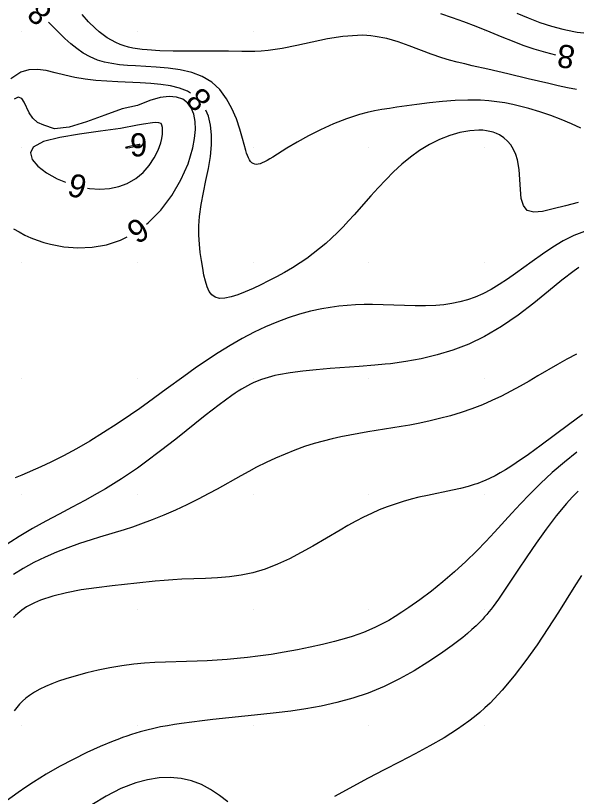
# Model space of a CAD drawing. Extents: x 2602990 to 2605851, y 618069 to 619180.
# Drawn here: x 2603719.5 to 2603767.9, y 618303.9 to 618371.4 of the extents above; entities that cross this region are included whole.
import ezdxf

# ---------------------------------------------------------------- set-up
doc = ezdxf.new("R2010")
doc.units = 0
for name, color, linetype in [('DTM Contours Major', 7, 'Continuous'), ('DTM Contours Minor', 7, 'Continuous'), ('DTM Contours Minor Text', 7, 'Continuous'), ('Exist DTM Breakline', 7, 'Continuous'), ('Exist DTM QL2 LIDAR Elevation Point', 7, 'Continuous'), ('Exist Roads EOP', 7, 'Continuous')]:
    doc.layers.add(name, color=color, linetype=linetype)

msp = doc.modelspace()

# ---------------------------------------------------------------- linework, layer by layer
at = {"layer": 'DTM Contours Major'}
msp.add_lwpolyline([(2603767.96, 618364.968), (2603767.166, 618365.129), (2603766.362, 618365.304), (2603765.55, 618365.489), (2603763.777, 618365.913), (2603762.014, 618366.342), (2603761.145, 618366.549), (2603760.287, 618366.745), (2603758.947, 618367.037), (2603758.286, 618367.186), (2603757.629, 618367.345), (2603756.972, 618367.522), (2603756.313, 618367.722), (2603755.38, 618368.049), (2603753.488, 618368.767), (2603752.525, 618369.101), (2603751.55, 618369.38), (2603750.56, 618369.575), (2603750.177, 618369.622), (2603749.837, 618369.649), (2603749.426, 618369.664), (2603749.008, 618369.661), (2603747.737, 618369.557), (2603746.428, 618369.347), (2603745.103, 618369.077), (2603743.788, 618368.791), (2603742.507, 618368.536), (2603741.284, 618368.355), (2603740.702, 618368.306), (2603740.133, 618368.28), (2603739.572, 618368.272), (2603739.01, 618368.275), (2603737.859, 618368.294), (2603736.701, 618368.298), (2603734.282, 618368.284), (2603733.08, 618368.292), (2603731.923, 618368.325), (2603730.841, 618368.396), (2603730.41, 618368.441), (2603729.996, 618368.497), (2603729.599, 618368.567), (2603729.218, 618368.652), (2603728.851, 618368.755), (2603728.497, 618368.877), (2603728.114, 618369.041), (2603727.744, 618369.232), (2603727.384, 618369.451), (2603727.031, 618369.698), (2603726.685, 618369.972), (2603726.341, 618370.274), (2603725.772, 618370.834), (2603725.209, 618371.463)], dxfattribs=at)
at = {"layer": 'DTM Contours Minor'}
for points in [[(2603762.798, 618371.591), (2603763.781, 618371.167), (2603764.789, 618370.786), (2603765.798, 618370.456), (2603766.787, 618370.187), (2603767.732, 618369.987), (2603768.023, 618369.939), (2603768.308, 618369.899), (2603768.588, 618369.868), (2603768.865, 618369.846), (2603769.138, 618369.833), (2603769.41, 618369.83), (2603769.734, 618369.839), (2603770.06, 618369.863), (2603770.389, 618369.901), (2603770.725, 618369.955), (2603771.068, 618370.022), (2603771.421, 618370.103), (2603771.785, 618370.198), (2603772.162, 618370.305), (2603772.552, 618370.425), (2603773.689, 618370.805), (2603774.899, 618371.239), (2603776.14, 618371.692)], [(2603756.21, 618371.541), (2603757.212, 618371.207), (2603758.188, 618370.858), (2603759.265, 618370.447), (2603760.456, 618369.965), (2603761.497, 618369.536), (2603762.395, 618369.174), (2603763.322, 618368.82), (2603764.278, 618368.49), (2603765.261, 618368.198), (2603766.147, 618367.987)], [(2603768.334, 618361.628), (2603767.512, 618362.008), (2603766.638, 618362.376), (2603765.725, 618362.726), (2603764.783, 618363.05), (2603763.824, 618363.341), (2603763.144, 618363.522), (2603762.46, 618363.681), (2603761.769, 618363.816), (2603761.071, 618363.924), (2603760.363, 618364.004), (2603759.644, 618364.053), (2603758.567, 618364.069), (2603757.471, 618364.026), (2603756.366, 618363.939), (2603755.259, 618363.819), (2603754.16, 618363.679), (2603752.423, 618363.443), (2603751.775, 618363.35), (2603751.131, 618363.246), (2603750.488, 618363.127), (2603749.844, 618362.985), (2603749.195, 618362.815), (2603748.062, 618362.446), (2603746.932, 618361.999), (2603745.829, 618361.498), (2603744.777, 618360.967), (2603743.8, 618360.429), (2603742.922, 618359.91), (2603741.699, 618359.142), (2603741.444, 618358.986), (2603741.206, 618358.847), (2603740.988, 618358.73), (2603740.786, 618358.635), (2603740.6, 618358.565), (2603740.43, 618358.522), (2603740.274, 618358.507), (2603740.131, 618358.523), (2603740.001, 618358.572), (2603739.883, 618358.653), (2603739.775, 618358.765), (2603739.676, 618358.909), (2603739.585, 618359.084), (2603739.5, 618359.288), (2603739.433, 618359.483), (2603739.367, 618359.698), (2603739.087, 618360.736), (2603738.848, 618361.555), (2603738.546, 618362.435), (2603738.165, 618363.328), (2603737.692, 618364.188), (2603737.113, 618364.968), (2603736.412, 618365.621), (2603735.6, 618366.107), (2603734.685, 618366.453), (2603733.697, 618366.686), (2603732.661, 618366.833), (2603731.607, 618366.921), (2603729.831, 618367.015), (2603729.12, 618367.06), (2603728.434, 618367.123), (2603727.774, 618367.215), (2603727.143, 618367.346), (2603726.544, 618367.527), (2603725.908, 618367.797), (2603725.312, 618368.13), (2603724.75, 618368.514), (2603724.22, 618368.937), (2603723.718, 618369.386), (2603723.239, 618369.848), (2603722.295, 618370.809)], [(2603734.585, 618364.664), (2603734.329, 618364.823), (2603733.635, 618365.099), (2603732.863, 618365.294), (2603732.029, 618365.425), (2603731.149, 618365.509), (2603730.237, 618365.563), (2603728.308, 618365.645), (2603727.344, 618365.695), (2603726.393, 618365.766), (2603725.467, 618365.871), (2603724.575, 618366.019), (2603723.707, 618366.22), (2603722.881, 618366.432), (2603722.093, 618366.61), (2603721.337, 618366.707), (2603720.609, 618366.676), (2603719.904, 618366.471), (2603719.036, 618365.911)], [(2603721.889, 618361.889), (2603721.345, 618362.116), (2603720.94, 618362.502), (2603720.64, 618362.975), (2603720.205, 618363.894), (2603720, 618364.193), (2603719.692, 618364.304), (2603719.335, 618364.135)], [(2603730.773, 618353.337), (2603730.914, 618353.442), (2603732.004, 618354.555), (2603732.956, 618355.821), (2603733.75, 618357.178), (2603734.367, 618358.569), (2603734.786, 618359.932), (2603734.94, 618360.746), (2603735.005, 618361.512), (2603734.978, 618362.217), (2603734.857, 618362.846), (2603734.639, 618363.386), (2603734.32, 618363.824), (2603733.905, 618364.141), (2603733.38, 618364.332), (2603732.736, 618364.386), (2603731.965, 618364.29), (2603731.056, 618364.03), (2603730, 618363.595), (2603728.685, 618363.298), (2603727.172, 618362.773), (2603725.599, 618362.194), (2603724.103, 618361.737), (2603722.82, 618361.577), (2603721.889, 618361.889)], [(2603768.105, 618355.207), (2603766.99, 618354.938), (2603765.95, 618354.653), (2603765.026, 618354.435), (2603764.259, 618354.367), (2603763.691, 618354.532), (2603763.362, 618354.944), (2603763.184, 618355.566), (2603763.1, 618356.335), (2603763.053, 618357.19), (2603762.987, 618358.067), (2603762.846, 618358.905), (2603762.701, 618359.372), (2603762.508, 618359.799), (2603762.269, 618360.183), (2603761.986, 618360.522), (2603761.66, 618360.811), (2603761.293, 618361.05), (2603761.036, 618361.176), (2603760.762, 618361.28), (2603760.473, 618361.361), (2603760.168, 618361.42), (2603759.848, 618361.456), (2603759.513, 618361.469), (2603758.723, 618361.419), (2603757.88, 618361.262), (2603757.005, 618361.005), (2603756.116, 618360.654), (2603755.232, 618360.215), (2603754.372, 618359.695), (2603753.595, 618359.135), (2603752.853, 618358.52), (2603752.144, 618357.865), (2603751.464, 618357.182), (2603750.811, 618356.484), (2603750.181, 618355.785), (2603748.726, 618354.147), (2603748.248, 618353.623), (2603747.768, 618353.113), (2603747.28, 618352.618), (2603746.78, 618352.137), (2603746.267, 618351.673), (2603745.74, 618351.226), (2603745.198, 618350.796), (2603744.64, 618350.382), (2603744.063, 618349.986), (2603743.397, 618349.563), (2603742.715, 618349.163), (2603742.025, 618348.784), (2603741.335, 618348.428), (2603740.654, 618348.096), (2603739.989, 618347.787), (2603739.317, 618347.491), (2603738.682, 618347.239), (2603738.094, 618347.049), (2603737.562, 618346.937), (2603737.096, 618346.921), (2603736.706, 618347.019), (2603736.415, 618347.223), (2603736.187, 618347.529), (2603736.007, 618347.924), (2603735.863, 618348.397), (2603735.744, 618348.935), (2603735.636, 618349.527), (2603735.527, 618350.184), (2603735.429, 618350.882), (2603735.352, 618351.617), (2603735.306, 618352.386), (2603735.303, 618353.185), (2603735.354, 618354.01), (2603735.493, 618355.029), (2603735.69, 618356.068), (2603735.914, 618357.116), (2603736.13, 618358.16), (2603736.305, 618359.188), (2603736.405, 618360.188), (2603736.406, 618361.066), (2603736.313, 618361.896), (2603736.123, 618362.664), (2603735.896, 618363.2)], [(2603730, 618361.897), (2603728.536, 618361.621), (2603726.796, 618361.378), (2603724.975, 618361.131), (2603723.27, 618360.844), (2603721.873, 618360.479), (2603720.981, 618360), (2603720.732, 618359.498), (2603720.891, 618358.932), (2603721.382, 618358.342), (2603722.13, 618357.768), (2603723.059, 618357.251), (2603723.759, 618356.966)], [(2603725.688, 618356.46), (2603725.859, 618356.431), (2603726.731, 618356.379), (2603727.575, 618356.43), (2603728.373, 618356.587), (2603729.111, 618356.854), (2603729.843, 618357.276), (2603730.477, 618357.806), (2603731.013, 618358.413), (2603731.448, 618359.064), (2603731.781, 618359.729), (2603732.011, 618360.376), (2603732.101, 618360.758), (2603732.153, 618361.111), (2603732.17, 618361.425), (2603732.153, 618361.69), (2603732.107, 618361.896), (2603732.033, 618362.033), (2603731.831, 618362.111), (2603731.592, 618362.129), (2603731.303, 618362.101), (2603730.52, 618361.97), (2603730, 618361.897)], [(2603730, 618360.199), (2603729.669, 618360.141), (2603729.317, 618360.067), (2603729.167, 618360.032), (2603729.055, 618360), (2603728.998, 618359.978), (2603728.974, 618359.962), (2603728.977, 618359.949), (2603729.005, 618359.942), (2603729.123, 618359.941), (2603729.345, 618359.965), (2603729.608, 618360.011), (2603729.892, 618360.081), (2603730.113, 618360.152), (2603730.193, 618360.188), (2603730.214, 618360.206), (2603730.213, 618360.213), (2603730.141, 618360.215), (2603730, 618360.199)], [(2603719.286, 618352.945), (2603719.758, 618352.663), (2603720.254, 618352.402), (2603720.774, 618352.163), (2603721.317, 618351.949), (2603721.886, 618351.762), (2603722.479, 618351.602), (2603723.63, 618351.39), (2603724.838, 618351.299), (2603726.078, 618351.349), (2603727.321, 618351.56), (2603728.54, 618351.95), (2603729.109, 618352.239)], [(2603768.635, 618352.712), (2603767.723, 618352.35), (2603766.811, 618351.885), (2603765.902, 618351.341), (2603765.003, 618350.742), (2603764.117, 618350.113), (2603762.69, 618349.074), (2603761.985, 618348.577), (2603761.279, 618348.11), (2603760.57, 618347.685), (2603759.852, 618347.313), (2603759.202, 618347.033), (2603758.542, 618346.802), (2603757.871, 618346.617), (2603757.188, 618346.474), (2603756.491, 618346.371), (2603755.782, 618346.305), (2603754.896, 618346.269), (2603753.993, 618346.271), (2603753.079, 618346.298), (2603751.235, 618346.371), (2603750.314, 618346.39), (2603749.584, 618346.386), (2603748.856, 618346.362), (2603748.129, 618346.315), (2603747.4, 618346.243), (2603746.669, 618346.144), (2603745.932, 618346.017), (2603744.967, 618345.806), (2603743.993, 618345.545), (2603743.014, 618345.232), (2603742.032, 618344.871), (2603741.053, 618344.46), (2603740.078, 618344), (2603739.033, 618343.452), (2603738, 618342.856), (2603736.978, 618342.223), (2603735.969, 618341.56), (2603734.975, 618340.876), (2603733.997, 618340.18), (2603732.478, 618339.073), (2603730.96, 618337.965), (2603730.19, 618337.413), (2603729.406, 618336.863), (2603728.248, 618336.081), (2603727.07, 618335.32), (2603725.889, 618334.593), (2603724.724, 618333.914), (2603723.594, 618333.298), (2603722.518, 618332.757), (2603722.072, 618332.548), (2603721.638, 618332.353), (2603719.983, 618331.641), (2603719.432, 618331.397)], [(2603768.147, 618349.595), (2603767.751, 618349.311), (2603766.7, 618348.496), (2603765.53, 618347.545), (2603764.257, 618346.521), (2603762.897, 618345.485), (2603761.468, 618344.498), (2603759.986, 618343.621), (2603758.635, 618342.973), (2603757.267, 618342.447), (2603755.895, 618342.029), (2603754.53, 618341.704), (2603753.187, 618341.459), (2603751.875, 618341.279), (2603751.415, 618341.227), (2603750.506, 618341.141), (2603749.16, 618341.036), (2603746.667, 618340.859), (2603745.456, 618340.76), (2603744.293, 618340.642), (2603743.196, 618340.497), (2603742.183, 618340.317), (2603741.873, 618340.25), (2603741.573, 618340.176), (2603741.282, 618340.097), (2603740.997, 618340.01), (2603740.718, 618339.916), (2603740.331, 618339.767), (2603739.997, 618339.62), (2603739.774, 618339.512), (2603739.513, 618339.377), (2603739.25, 618339.231), (2603738.984, 618339.074), (2603738.713, 618338.905), (2603738.436, 618338.725), (2603738.152, 618338.532), (2603737.046, 618337.73), (2603735.852, 618336.806), (2603733.3, 618334.764), (2603731.992, 618333.733), (2603730.695, 618332.751), (2603729.998, 618332.25), (2603729.307, 618331.773), (2603728.619, 618331.317), (2603727.927, 618330.879), (2603727.229, 618330.456), (2603726.518, 618330.044), (2603725.449, 618329.453), (2603724.35, 618328.867), (2603723.227, 618328.274), (2603722.085, 618327.662), (2603720.929, 618327.018), (2603719.765, 618326.331), (2603718.336, 618325.419)], [(2603767.947, 618342.099), (2603767.133, 618341.679), (2603766.309, 618341.215), (2603764.62, 618340.214), (2603763.852, 618339.764), (2603763.071, 618339.32), (2603762.276, 618338.888), (2603761.469, 618338.473), (2603760.648, 618338.082), (2603759.814, 618337.72), (2603758.903, 618337.369), (2603757.981, 618337.054), (2603757.052, 618336.774), (2603756.121, 618336.525), (2603755.193, 618336.305), (2603754.273, 618336.111), (2603753.532, 618335.97), (2603752.799, 618335.842), (2603751.347, 618335.607), (2603749.909, 618335.378), (2603749.135, 618335.248), (2603748.362, 618335.108), (2603747.591, 618334.954), (2603746.821, 618334.784), (2603746.053, 618334.592), (2603745.286, 618334.375), (2603744.441, 618334.104), (2603743.599, 618333.801), (2603742.763, 618333.468), (2603741.933, 618333.108), (2603741.112, 618332.724), (2603740.3, 618332.318), (2603739.616, 618331.958), (2603738.936, 618331.587), (2603736.882, 618330.441), (2603736.179, 618330.059), (2603735.229, 618329.563), (2603734.258, 618329.081), (2603733.271, 618328.618), (2603732.272, 618328.18), (2603731.268, 618327.771), (2603730.263, 618327.397), (2603729.553, 618327.155), (2603728.844, 618326.927), (2603726.707, 618326.274), (2603725.987, 618326.048), (2603724.989, 618325.718), (2603723.987, 618325.36), (2603722.99, 618324.97), (2603722.008, 618324.544), (2603721.048, 618324.08), (2603720.121, 618323.573), (2603719.29, 618323.059)], [(2603768.474, 618336.873), (2603767.266, 618336.001), (2603764.91, 618334.246), (2603763.796, 618333.428), (2603762.746, 618332.694), (2603762.27, 618332.381), (2603761.81, 618332.093), (2603761.362, 618331.83), (2603760.923, 618331.591), (2603760.491, 618331.376), (2603760.062, 618331.182), (2603759.821, 618331.083), (2603759.58, 618330.99), (2603759.338, 618330.902), (2603759.094, 618330.82), (2603758.6, 618330.67), (2603757.927, 618330.495), (2603757.233, 618330.337), (2603755.069, 618329.894), (2603754.332, 618329.728), (2603753.647, 618329.555), (2603752.961, 618329.361), (2603752.275, 618329.143), (2603751.59, 618328.901), (2603750.905, 618328.631), (2603750.223, 618328.333), (2603749.549, 618328.009), (2603748.875, 618327.658), (2603748.197, 618327.285), (2603747.513, 618326.894), (2603745.144, 618325.504), (2603744.151, 618324.946), (2603743.135, 618324.415), (2603742.098, 618323.933), (2603741.043, 618323.519), (2603739.972, 618323.195), (2603738.961, 618322.984), (2603737.942, 618322.848), (2603736.916, 618322.767), (2603735.888, 618322.72), (2603734.861, 618322.685), (2603733.836, 618322.644), (2603733.063, 618322.597), (2603732.289, 618322.537), (2603731.511, 618322.466), (2603729.926, 618322.301), (2603727.794, 618322.066), (2603726.46, 618321.904), (2603725.141, 618321.714), (2603723.87, 618321.48), (2603722.68, 618321.192), (2603721.602, 618320.834), (2603721.346, 618320.729), (2603721.099, 618320.617), (2603720.861, 618320.499), (2603720.631, 618320.375), (2603720.41, 618320.243), (2603720.197, 618320.103), (2603720.004, 618319.965), (2603719.818, 618319.82), (2603719.637, 618319.667), (2603719.461, 618319.506), (2603719.29, 618319.337)], [(2603767.993, 618333.637), (2603766.905, 618332.764), (2603765.859, 618331.858), (2603764.855, 618330.928), (2603763.896, 618329.98), (2603763.113, 618329.162), (2603762.355, 618328.341), (2603760.866, 618326.704), (2603760.116, 618325.898), (2603759.349, 618325.107), (2603758.39, 618324.176), (2603757.404, 618323.28), (2603756.404, 618322.427), (2603755.404, 618321.623), (2603754.417, 618320.876), (2603753.456, 618320.194), (2603752.865, 618319.798), (2603752.286, 618319.43), (2603751.715, 618319.089), (2603751.147, 618318.777), (2603750.58, 618318.491), (2603750.008, 618318.231), (2603749.538, 618318.039), (2603749.059, 618317.861), (2603748.571, 618317.696), (2603748.071, 618317.541), (2603747.556, 618317.393), (2603747.025, 618317.251), (2603746.003, 618316.998), (2603744.931, 618316.758), (2603743.821, 618316.534), (2603742.687, 618316.328), (2603741.541, 618316.142), (2603740.396, 618315.981), (2603739.508, 618315.872), (2603738.628, 618315.779), (2603737.752, 618315.701), (2603736.881, 618315.637), (2603736.012, 618315.587), (2603735.144, 618315.55), (2603734.236, 618315.522), (2603732.418, 618315.475), (2603731.507, 618315.439), (2603730.595, 618315.384), (2603729.682, 618315.303), (2603728.644, 618315.17), (2603727.615, 618314.997), (2603726.605, 618314.791), (2603725.625, 618314.558), (2603724.685, 618314.302), (2603723.796, 618314.031), (2603723.181, 618313.824), (2603722.601, 618313.609), (2603722.056, 618313.381), (2603721.548, 618313.137), (2603721.078, 618312.874), (2603720.647, 618312.588), (2603720.347, 618312.354), (2603720.067, 618312.105), (2603719.805, 618311.841), (2603719.557, 618311.561), (2603719.32, 618311.267)], [(2603768.087, 618330.243), (2603767.592, 618329.735), (2603767.099, 618329.193), (2603766.203, 618328.119), (2603765.321, 618326.965), (2603764.465, 618325.771), (2603763.647, 618324.58), (2603762.882, 618323.432), (2603761.679, 618321.608), (2603761.208, 618320.917), (2603760.979, 618320.596), (2603760.752, 618320.288), (2603760.571, 618320.052), (2603760.388, 618319.822), (2603760.202, 618319.599), (2603760.012, 618319.381), (2603759.816, 618319.167), (2603759.613, 618318.955), (2603759.275, 618318.623), (2603758.914, 618318.291), (2603758.528, 618317.957), (2603758.115, 618317.618), (2603757.673, 618317.272), (2603757.199, 618316.915), (2603756.208, 618316.203), (2603755.11, 618315.468), (2603753.92, 618314.734), (2603752.654, 618314.029), (2603751.327, 618313.377), (2603749.954, 618312.805), (2603748.606, 618312.349), (2603747.245, 618311.977), (2603745.887, 618311.677), (2603744.549, 618311.437), (2603743.245, 618311.244), (2603741.992, 618311.086), (2603740.674, 618310.936), (2603736.519, 618310.503), (2603735.592, 618310.399), (2603734.687, 618310.29), (2603733.808, 618310.172), (2603733.191, 618310.081), (2603732.586, 618309.983), (2603731.99, 618309.873), (2603731.399, 618309.749), (2603730.81, 618309.609), (2603730.22, 618309.45), (2603729.846, 618309.338), (2603729.469, 618309.218), (2603729.087, 618309.088), (2603728.699, 618308.949), (2603728.303, 618308.8), (2603727.898, 618308.641), (2603726.783, 618308.176), (2603725.621, 618307.65), (2603724.435, 618307.072), (2603723.253, 618306.449), (2603722.099, 618305.791), (2603720.999, 618305.106), (2603720.332, 618304.657), (2603719.69, 618304.207), (2603718.452, 618303.323)], [(2603768.374, 618322.969), (2603767.719, 618321.934), (2603766.387, 618319.796), (2603765.487, 618318.385), (2603764.55, 618316.979), (2603763.579, 618315.604), (2603762.575, 618314.288), (2603761.541, 618313.057), (2603760.479, 618311.939), (2603760.034, 618311.518), (2603759.583, 618311.117), (2603759.123, 618310.734), (2603758.652, 618310.367), (2603758.167, 618310.013), (2603757.668, 618309.669), (2603756.512, 618308.94), (2603755.286, 618308.235), (2603754.003, 618307.544), (2603752.677, 618306.855), (2603751.323, 618306.158), (2603749.955, 618305.441), (2603747.028, 618303.861)], [(2603737.807, 618303.413), (2603737.08, 618303.952), (2603736.323, 618304.462), (2603735.518, 618304.897), (2603734.673, 618305.213), (2603733.776, 618305.411), (2603732.836, 618305.494), (2603731.861, 618305.46), (2603730.861, 618305.309), (2603729.844, 618305.042), (2603728.555, 618304.545), (2603727.281, 618303.9), (2603726.05, 618303.142)]]:
    msp.add_lwpolyline(points, dxfattribs=at)
at = {"layer": 'Exist DTM Breakline'}
msp.add_spline([(2603751.583, 618450.596), (2603768.954, 618435.891), (2603805.072, 618414.752), (2603828.46, 618387.458), (2603819.191, 618359.408), (2603788.513, 618315.278), (2603769.845, 618293.995), (2603740.578, 618255.58)], degree=3, dxfattribs=at)
at = {"layer": 'Exist DTM QL2 LIDAR Elevation Point'}
for p, q in [((2603720, 618370), (2603720, 618370)), ((2603730, 618370), (2603730, 618370)), ((2603740, 618370), (2603740, 618370)), ((2603750, 618370), (2603750, 618370)), ((2603760, 618370), (2603760, 618370)), ((2603720, 618360), (2603720, 618360)), ((2603730, 618360), (2603730, 618360)), ((2603740, 618360), (2603740, 618360)), ((2603750, 618360), (2603750, 618360)), ((2603760, 618360), (2603760, 618360)), ((2603720, 618350), (2603720, 618350)), ((2603730, 618350), (2603730, 618350)), ((2603740, 618350), (2603740, 618350)), ((2603750, 618350), (2603750, 618350)), ((2603760, 618350), (2603760, 618350)), ((2603720, 618340), (2603720, 618340)), ((2603730, 618340), (2603730, 618340)), ((2603740, 618340), (2603740, 618340)), ((2603750, 618340), (2603750, 618340)), ((2603760, 618340), (2603760, 618340)), ((2603720, 618330), (2603720, 618330)), ((2603730, 618330), (2603730, 618330)), ((2603740, 618330), (2603740, 618330)), ((2603750, 618330), (2603750, 618330)), ((2603760, 618330), (2603760, 618330)), ((2603720, 618320), (2603720, 618320)), ((2603730, 618320), (2603730, 618320)), ((2603740, 618320), (2603740, 618320)), ((2603750, 618320), (2603750, 618320)), ((2603760, 618320), (2603760, 618320)), ((2603720, 618310), (2603720, 618310)), ((2603730, 618310), (2603730, 618310)), ((2603740, 618310), (2603740, 618310)), ((2603750, 618310), (2603750, 618310)), ((2603760, 618310), (2603760, 618310))]:
    msp.add_line(p, q, dxfattribs=at)
at = {"layer": 'Exist Roads EOP'}
msp.add_spline([(2604034.633, 618668.486), (2603984.89, 618650.123), (2603936.767, 618631.654), (2603888.195, 618613.335), (2603837.766, 618594.258), (2603782.918, 618573.705), (2603731.939, 618554.39), (2603671.126, 618532.171), (2603621.822, 618514.106), (2603561.545, 618491.877), (2603506.421, 618471.293), (2603452.163, 618451.33), (2603398.364, 618431.316), (2603341.431, 618410.355), (2603281.65, 618388.199), (2603223.033, 618366.475), (2603185.717, 618352.612)], degree=3, dxfattribs=at)

# ---------------------------------------------------------------- texts
at = {"layer": 'DTM Contours Minor Text'}
for s, rotation, p in [('8', 138.22422, (2603722.732, 618371.817)), ('8', 172.10737, (2603767.917, 618368.716)), ('8', 131.86667, (2603736.535, 618364.214)), ('9', 345.29548, (2603723.823, 618355.856)), ('9', 33.43266, (2603729.977, 618351.544))]:
    msp.add_text(s, height=2, rotation=rotation, dxfattribs=at).set_placement(p)
msp.add_text('9', height=2, dxfattribs=at).set_placement((2603729.346, 618359.199))

doc.saveas('drawing.dxf')
